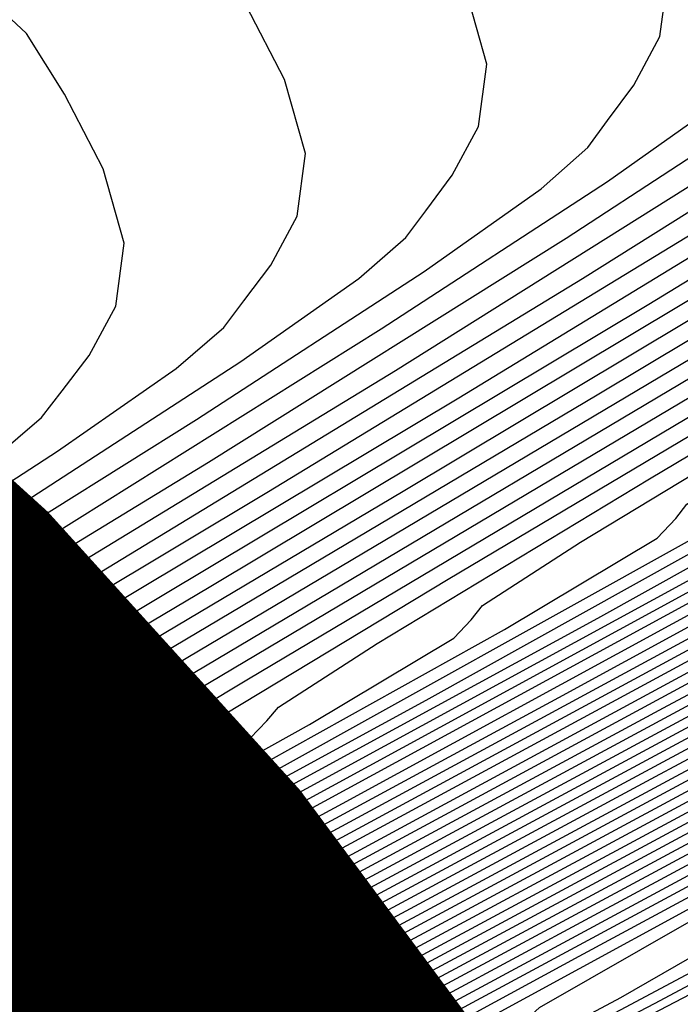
# Model space of a CAD drawing. Extents: x 3249832 to 3255657, y 13789405 to 13793316.
# Tile 433 of 656: x 3254721.95 to 3254723.68, y 13790593.66 to 13790596.23. Entities that reach past the tile are written whole.
import ezdxf

# ---------------------------------------------------------------- set-up
doc = ezdxf.new("R2010")
doc.units = 0
doc.header["$LTSCALE"] = 100
doc.header["$MEASUREMENT"] = 0
for name, color, linetype in [('GRATIO_CON', 10, 'CONTINUOUS'), ('GRATIO_ICON', 7, 'CONTINUOUS'), ('TARGETS_EAST', 7, 'CONTINUOUS')]:
    doc.layers.add(name, color=color, linetype=linetype)

# ---------------------------------------------------------------- blocks, each defined once
blk = doc.blocks.new('Gratio_032316_contours')
at = {"layer": 'GRATIO_CON', "color": 1, "linetype": 'Continuous', "flags": 128}
for points in [[(3254711.2653, 13790587.3857), (3254712.5955, 13790588.021), (3254713.7265, 13790588.5609), (3254714.3592, 13790588.8615), (3254714.5933, 13790588.9708), (3254714.628, 13790588.985), (3254714.6292, 13790588.9841), (3254714.6302, 13790588.984), (3254714.631, 13790588.9845), (3254714.7024, 13790589.0221), (3254715.1995, 13790589.2794), (3254716.5481, 13790589.976), (3254718.961, 13790591.2218), (3254721.7979, 13790592.6902), (3254724.2052, 13790593.9448), (3254725.5432, 13790594.6582), (3254726.0268, 13790594.9369), (3254726.0851, 13790594.9963), (3254726.1306, 13790595.0453), (3254726.5114, 13790595.2683), (3254727.5597, 13790595.8436)], [(3254711.7347, 13790587.6292), (3254712.876, 13790588.1742), (3254713.8463, 13790588.6375), (3254714.3891, 13790588.8954), (3254714.59, 13790588.9892), (3254714.6197, 13790589.0013), (3254714.6208, 13790589.0006), (3254714.6217, 13790589.0006), (3254714.6223, 13790589.0012), (3254714.6894, 13790589.0368), (3254715.1563, 13790589.2789), (3254716.4229, 13790589.9334), (3254718.6891, 13790591.1036), (3254721.3534, 13790592.4827), (3254723.6143, 13790593.661), (3254724.8709, 13790594.331), (3254725.3251, 13790594.5928), (3254725.3798, 13790594.6486), (3254725.4264, 13790594.6967), (3254725.8112, 13790594.9207), (3254726.8692, 13790595.5005), (3254728.8273, 13790596.5582)], [(3254711.3945, 13790587.4873), (3254712.2041, 13790587.8727), (3254713.1565, 13790588.3275), (3254713.9661, 13790588.7141), (3254714.4191, 13790588.9293), (3254714.5867, 13790589.0075), (3254714.6115, 13790589.0177), (3254714.6124, 13790589.017), (3254714.6131, 13790589.0171), (3254714.6137, 13790589.018), (3254714.6764, 13790589.0516), (3254715.1131, 13790589.2783), (3254716.2977, 13790589.8908), (3254718.4171, 13790590.9854), (3254720.9089, 13790592.2753), (3254723.0233, 13790593.3773), (3254724.1985, 13790594.0039), (3254724.6233, 13790594.2487), (3254724.6745, 13790594.3009), (3254724.7222, 13790594.3481), (3254725.1109, 13790594.5731), (3254726.1787, 13790595.1573), (3254728.1544, 13790596.2242)], [(3254711.6614, 13790587.6367), (3254712.0246, 13790587.8073), (3254712.6736, 13790588.1162), (3254713.4369, 13790588.4808), (3254714.0859, 13790588.7907), (3254714.449, 13790588.9632), (3254714.5834, 13790589.0259), (3254714.6033, 13790589.034), (3254714.604, 13790589.0335), (3254714.6046, 13790589.0337), (3254714.6051, 13790589.0347), (3254714.6634, 13790589.0663), (3254715.0699, 13790589.2778), (3254716.1725, 13790589.8482), (3254718.1451, 13790590.8673), (3254720.4644, 13790592.0678), (3254722.4324, 13790593.0936), (3254723.5262, 13790593.6768), (3254723.9216, 13790593.9046), (3254723.9692, 13790593.9532), (3254724.018, 13790593.9995), (3254724.4106, 13790594.2254), (3254725.4882, 13790594.8142), (3254727.4816, 13790595.8902)], [(3254721.2505, 13790592.5261), (3254722.1815, 13790593.0225), (3254722.5181, 13790593.2165), (3254722.5586, 13790593.2578), (3254722.6096, 13790593.3023), (3254723.0101, 13790593.5302), (3254724.1072, 13790594.1279), (3254726.136, 13790595.2221), (3254728.884, 13790596.7003)], [(3254711.7963, 13790587.817), (3254713.1969, 13790588.4475), (3254713.7463, 13790588.6934), (3254713.914, 13790588.7687), (3254714.0816, 13790588.8472), (3254714.2783, 13790588.9407), (3254714.4455, 13790589.0204), (3254714.539, 13790589.0649), (3254714.5738, 13790589.0815), (3254714.579, 13790589.085), (3254714.6245, 13790589.1106), (3254714.9403, 13790589.2762), (3254715.7968, 13790589.7204), (3254717.3292, 13790590.5127), (3254719.1308, 13790591.4455), (3254720.6595, 13790592.2423), (3254721.5092, 13790592.6953), (3254721.8163, 13790592.8724), (3254721.8533, 13790592.9101), (3254721.9054, 13790592.9536), (3254722.3098, 13790593.1826), (3254723.4167, 13790593.7848), (3254725.4632, 13790594.8881), (3254728.235, 13790596.3789)], [(3254702.4719, 13790583.6289), (3254706.4481, 13790585.4262), (3254709.947, 13790587.0081), (3254712.5408, 13790588.181), (3254713.9476, 13790588.8171), (3254714.4672, 13790589.052), (3254714.5448, 13790589.0872), (3254714.5512, 13790589.0903), (3254714.5588, 13790589.0945), (3254714.5654, 13790589.0991), (3254714.61, 13790589.1246), (3254714.8969, 13790589.2756), (3254715.6716, 13790589.6779), (3254717.0573, 13790590.3945), (3254718.6863, 13790591.2381), (3254720.0686, 13790591.9586), (3254720.8368, 13790592.3682), (3254721.1146, 13790592.5283), (3254721.148, 13790592.5624), (3254721.2012, 13790592.605), (3254721.6096, 13790592.8349), (3254722.7262, 13790593.4417), (3254724.7904, 13790594.5541), (3254727.586, 13790596.0576)], [(3254703.0082, 13790583.8967), (3254706.8625, 13790585.639), (3254710.208, 13790587.1516), (3254712.6684, 13790588.2639), (3254714.0003, 13790588.8658), (3254714.4912, 13790589.0878), (3254714.5617, 13790589.1206), (3254714.5986, 13790589.1417), (3254714.8539, 13790589.2761), (3254715.5465, 13790589.6357), (3254716.7853, 13790590.2764), (3254718.2417, 13790591.0307), (3254719.4776, 13790591.6748), (3254720.1645, 13790592.0411), (3254720.4128, 13790592.1842), (3254720.4427, 13790592.2146), (3254720.497, 13790592.2564), (3254720.9093, 13790592.4873), (3254722.0357, 13790593.0985), (3254724.1176, 13790594.22), (3254726.937, 13790595.7362), (3254730.1613, 13790597.4701)], [(3254704.0706, 13790584.4276), (3254707.6682, 13790586.0538), (3254710.6917, 13790587.4206), (3254712.8723, 13790588.4059), (3254714.0475, 13790588.936), (3254714.4813, 13790589.1309), (3254714.5442, 13790589.1589), (3254714.5727, 13790589.1746), (3254714.7677, 13790589.277), (3254715.2961, 13790589.5514), (3254716.2414, 13790590.0403), (3254717.3527, 13790590.6158), (3254718.2957, 13790591.1073), (3254718.8198, 13790591.3868), (3254719.0093, 13790591.496), (3254719.0321, 13790591.5192), (3254719.0886, 13790591.5592), (3254719.5087, 13790591.7921), (3254720.6547, 13790592.4123), (3254722.7719, 13790593.552), (3254725.639, 13790595.0934), (3254728.9176, 13790596.8565)], [(3254700.8064, 13790582.9786), (3254704.6018, 13790584.6931), (3254708.071, 13790586.2612), (3254710.9336, 13790587.5551), (3254712.9743, 13790588.4768), (3254714.0712, 13790588.971), (3254714.4764, 13790589.1524), (3254714.5354, 13790589.1781), (3254714.5597, 13790589.1911), (3254714.7245, 13790589.2775), (3254715.1709, 13790589.5093), (3254715.9694, 13790589.9222), (3254716.9082, 13790590.4084), (3254717.7048, 13790590.8236), (3254718.1475, 13790591.0596), (3254718.3075, 13790591.1519), (3254718.3268, 13790591.1715), (3254718.3844, 13790591.2106), (3254718.8085, 13790591.4444), (3254719.9642, 13790592.0692), (3254722.0991, 13790593.2179), (3254724.99, 13790594.772), (3254728.2958, 13790596.5497)], [(3254701.3941, 13790583.2696), (3254705.133, 13790584.9586), (3254708.4739, 13790586.4686), (3254711.1755, 13790587.6896), (3254713.0762, 13790588.5478), (3254714.0948, 13790589.0061), (3254714.4714, 13790589.1739), (3254714.5266, 13790589.1973), (3254714.5468, 13790589.2076), (3254714.6814, 13790589.278), (3254715.0458, 13790589.4671), (3254715.6975, 13790589.8042), (3254716.4637, 13790590.201), (3254717.1138, 13790590.5398), (3254717.4752, 13790590.7325), (3254717.6058, 13790590.8078), (3254717.6215, 13790590.8238), (3254717.6802, 13790590.862), (3254718.1082, 13790591.0968), (3254719.2737, 13790591.726), (3254721.4263, 13790592.8839), (3254724.341, 13790594.4506), (3254727.6739, 13790596.2429)], [(3254701.9819, 13790583.5606), (3254705.6642, 13790585.224), (3254708.8767, 13790586.676), (3254711.4174, 13790587.8241), (3254713.1782, 13790588.6188), (3254714.1184, 13790589.0412), (3254714.4664, 13790589.1955), (3254714.5178, 13790589.2164), (3254714.5338, 13790589.224), (3254714.6383, 13790589.2785), (3254714.9206, 13790589.425), (3254715.4255, 13790589.6862), (3254716.0189, 13790589.994), (3254716.5222, 13790590.2577), (3254716.8632, 13790590.4421), (3254717.3969, 13790590.7351), (3254718.5849, 13790591.38), (3254720.754, 13790592.549), (3254723.692, 13790594.1291), (3254727.0521, 13790595.9361), (3254730.4743, 13790597.7793)], [(3254703.1573, 13790584.1426), (3254706.7266, 13790585.7549), (3254709.6823, 13790587.0907), (3254711.9011, 13790588.0931), (3254713.3821, 13790588.7607), (3254714.1657, 13790589.1113), (3254714.4565, 13790589.2385), (3254714.5002, 13790589.2548), (3254714.5079, 13790589.257), (3254714.552, 13790589.2794), (3254714.6702, 13790589.3407), (3254714.8816, 13790589.45), (3254715.13, 13790589.5789), (3254715.3407, 13790589.6893), (3254715.5204, 13790589.7863), (3254716.0028, 13790590.048), (3254717.2029, 13790590.6954), (3254719.4081, 13790591.8815), (3254722.394, 13790593.4864), (3254725.8084, 13790595.3225), (3254729.286, 13790597.1955)], [(3254692.4447, 13790579.4765), (3254693.9195, 13790580.094), (3254694.8219, 13790580.4629), (3254695.7079, 13790580.8348), (3254697.3278, 13790581.5479), (3254700.1787, 13790582.826), (3254703.745, 13790584.4337), (3254707.2578, 13790586.0204), (3254710.0852, 13790587.2981), (3254712.143, 13790588.2276), (3254713.4841, 13790588.8317), (3254714.1913, 13790589.1474), (3254714.4667, 13790589.2679), (3254714.5427, 13790589.3004), (3254714.6089, 13790589.3323), (3254714.6855, 13790589.3712), (3254714.7499, 13790589.4049), (3254714.849, 13790589.4584), (3254715.3057, 13790589.7045), (3254716.5119, 13790590.3531), (3254718.7351, 13790591.5477), (3254721.7449, 13790593.1651), (3254725.1866, 13790595.0157), (3254728.6918, 13790596.9035)], [(3254691.1409, 13790578.9669), (3254692.98, 13790579.7421), (3254694.4663, 13790580.3647), (3254695.3756, 13790580.7371), (3254696.2682, 13790581.1125), (3254697.9006, 13790581.8318), (3254700.7694, 13790583.1183), (3254704.3327, 13790584.7247), (3254707.789, 13790586.2859), (3254710.488, 13790587.5055), (3254712.3848, 13790588.3621), (3254713.5859, 13790588.9028), (3254714.274, 13790589.215), (3254714.9379, 13790589.5467), (3254716.1424, 13790590.1862), (3254718.3035, 13790591.3443), (3254721.242, 13790592.9223), (3254724.6294, 13790594.7436), (3254728.1169, 13790596.6219)], [(3254691.6619, 13790579.2263), (3254693.5153, 13790580.0077), (3254695.013, 13790580.6355), (3254695.9292, 13790581.0113), (3254696.8285, 13790581.3903), (3254698.4734, 13790582.1157), (3254701.3601, 13790583.4106), (3254704.9205, 13790585.0157), (3254708.3202, 13790586.5513), (3254710.8908, 13790587.7129), (3254712.6266, 13790588.4968), (3254713.6875, 13790588.9742), (3254714.2931, 13790589.2489), (3254714.9014, 13790589.5534), (3254716.0298, 13790590.1526), (3254718.063, 13790591.2422), (3254720.854, 13790592.741), (3254724.1231, 13790594.4989), (3254727.5569, 13790596.3484)], [(3254690.8905, 13790578.9855), (3254692.7039, 13790579.7452), (3254694.5859, 13790580.5388), (3254696.1065, 13790581.177), (3254697.0364, 13790581.5597), (3254697.9491, 13790581.9458), (3254699.6191, 13790582.6835), (3254702.5415, 13790583.9951), (3254706.0959, 13790585.5977), (3254709.3826, 13790587.0822), (3254711.6964, 13790588.1277), (3254713.1101, 13790588.766), (3254713.8907, 13790589.1169), (3254714.3312, 13790589.3167), (3254714.8283, 13790589.5669), (3254715.8046, 13790590.0856), (3254717.5818, 13790591.0379), (3254720.078, 13790592.3785), (3254723.1105, 13790594.0093), (3254726.4371, 13790595.8013), (3254729.5778, 13790597.5011)], [(3254691.3976, 13790579.2391), (3254693.2248, 13790580.0046), (3254695.1212, 13790580.8044), (3254696.6533, 13790581.4477), (3254697.6063, 13790581.8413), (3254698.6396, 13790582.2824), (3254700.6311, 13790583.1661), (3254704.1084, 13790584.7287), (3254708.1971, 13790586.5724), (3254711.6727, 13790588.1403), (3254713.6629, 13790589.0401), (3254714.7058, 13790589.5349), (3254715.692, 13790590.0521), (3254717.3412, 13790590.9358), (3254719.69, 13790592.1973), (3254722.6041, 13790593.7646), (3254725.8771, 13790595.5277), (3254729.0129, 13790597.2246)], [(3254691.9048, 13790579.4927), (3254693.7458, 13790580.264), (3254695.6565, 13790581.07), (3254697.2001, 13790581.7185), (3254698.1558, 13790582.1136), (3254699.1668, 13790582.5452), (3254701.0922, 13790583.3994), (3254704.4507, 13790584.9087), (3254708.3999, 13790586.6893), (3254711.7567, 13790588.2038), (3254713.6768, 13790589.0716), (3254714.6686, 13790589.5413), (3254715.5794, 13790590.0186), (3254717.1006, 13790590.8337), (3254719.302, 13790592.016), (3254722.0978, 13790593.5198), (3254725.3172, 13790595.2542), (3254728.4479, 13790596.9482)], [(3254692.4119, 13790579.7463), (3254694.2668, 13790580.5234), (3254696.1918, 13790581.3356), (3254697.7468, 13790581.9892), (3254698.7053, 13790582.3859), (3254699.694, 13790582.8079), (3254701.5532, 13790583.6328), (3254704.7931, 13790585.0887), (3254708.6026, 13790586.8063), (3254711.8408, 13790588.2672), (3254713.6906, 13790589.1031), (3254714.6315, 13790589.5478), (3254715.4668, 13790589.985), (3254716.86, 13790590.7315), (3254718.914, 13790591.8348), (3254721.5915, 13790593.2751), (3254724.7573, 13790594.9806), (3254727.883, 13790596.6718)], [(3254691.9747, 13790579.6588), (3254693.4262, 13790580.2535), (3254695.3087, 13790581.0423), (3254697.2624, 13790581.8668), (3254698.8404, 13790582.5307), (3254699.8043, 13790582.9306), (3254700.7484, 13790583.3335), (3254702.4753, 13790584.0996), (3254705.4777, 13790585.4486), (3254709.008, 13790587.0402), (3254712.0088, 13790588.394), (3254713.7183, 13790589.1662), (3254714.5571, 13790589.5607), (3254715.2416, 13790589.918), (3254716.3788, 13790590.5273), (3254718.1379, 13790591.4723), (3254720.5789, 13790592.7855), (3254723.6374, 13790594.4335), (3254726.7531, 13790596.119), (3254729.2417, 13790597.4788)], [(3254702.9364, 13790584.333), (3254705.8199, 13790585.6287), (3254709.2102, 13790587.1576), (3254712.0914, 13790588.4587), (3254713.7014, 13790589.1857), (3254714.2947, 13790589.4534), (3254714.3796, 13790589.4915), (3254714.3797, 13790589.4914), (3254714.3801, 13790589.4912), (3254714.3811, 13790589.4904), (3254714.4103, 13790589.5037), (3254714.6048, 13790589.6053), (3254715.1291, 13790589.8844), (3254716.1382, 13790590.4251), (3254717.7499, 13790591.291), (3254720.0725, 13790592.5408), (3254723.0775, 13790594.16), (3254726.1882, 13790595.8426), (3254728.6914, 13790597.2097)], [(3254703.3974, 13790584.5664), (3254706.1622, 13790585.8087), (3254709.4129, 13790587.2746), (3254712.1754, 13790588.5219), (3254713.7193, 13790589.2188), (3254714.2884, 13790589.4752), (3254714.3699, 13790589.5115), (3254714.3701, 13790589.5115), (3254714.3705, 13790589.5114), (3254714.3713, 13790589.5109), (3254714.3965, 13790589.5224), (3254714.5643, 13790589.6101), (3254715.0166, 13790589.8508), (3254715.8977, 13790590.323), (3254717.3619, 13790591.1098), (3254719.5662, 13790592.296), (3254722.5175, 13790593.8864), (3254725.6233, 13790595.5662), (3254728.141, 13790596.9406)], [(3254703.8584, 13790584.7998), (3254706.5044, 13790585.9887), (3254709.6155, 13790587.3916), (3254712.2595, 13790588.5852), (3254713.7372, 13790589.2519), (3254714.282, 13790589.497), (3254714.3602, 13790589.5316), (3254714.3605, 13790589.5315), (3254714.3608, 13790589.5316), (3254714.3615, 13790589.5313), (3254714.3827, 13790589.5411), (3254714.5238, 13790589.6148), (3254714.9041, 13790589.8173), (3254715.6571, 13790590.2208), (3254716.9739, 13790590.9285), (3254719.0599, 13790592.0513), (3254721.9576, 13790593.6129), (3254725.0584, 13790595.2898), (3254727.5907, 13790596.6714)], [(3254703.3843, 13790584.6475), (3254704.7805, 13790585.2666), (3254707.189, 13790586.3488), (3254710.0209, 13790587.6257), (3254712.4277, 13790588.7118), (3254713.773, 13790589.3181), (3254714.2693, 13790589.5406), (3254714.3408, 13790589.5717), (3254714.3412, 13790589.5717), (3254714.3415, 13790589.572), (3254714.342, 13790589.5722), (3254714.3552, 13790589.5785), (3254714.4428, 13790589.6244), (3254714.679, 13790589.7501), (3254715.176, 13790590.0165), (3254716.1979, 13790590.566), (3254718.0473, 13790591.5617), (3254720.8377, 13790593.0658), (3254723.9285, 13790594.7369), (3254726.4901, 13790596.1332), (3254727.9069, 13790596.9257)], [(3254703.9115, 13790584.9103), (3254705.2415, 13790585.5), (3254707.5312, 13790586.5288), (3254710.2235, 13790587.7427), (3254712.5117, 13790588.7751), (3254713.791, 13790589.3512), (3254714.2629, 13790589.5624), (3254714.331, 13790589.5918), (3254714.3316, 13790589.5917), (3254714.3319, 13790589.5922), (3254714.3322, 13790589.5926), (3254714.3414, 13790589.5972), (3254714.4023, 13790589.6291), (3254714.5665, 13790589.7165), (3254714.9354, 13790589.9143), (3254715.8099, 13790590.3848), (3254717.5409, 13790591.317), (3254720.2778, 13790592.7922), (3254723.3636, 13790594.4605), (3254725.9398, 13790595.8641), (3254727.3671, 13790596.6612)], [(3254703.6506, 13790584.8368), (3254704.4387, 13790585.173), (3254705.7025, 13790585.7334), (3254707.8735, 13790586.7089), (3254710.4262, 13790587.8597), (3254712.5958, 13790588.8384), (3254713.8089, 13790589.3843), (3254714.2566, 13790589.5842), (3254714.3213, 13790589.6119), (3254714.3219, 13790589.6118), (3254714.3222, 13790589.6124), (3254714.3225, 13790589.613), (3254714.3276, 13790589.6158), (3254714.3618, 13790589.6339), (3254714.454, 13790589.683), (3254714.6948, 13790589.8122), (3254715.4219, 13790590.2035), (3254717.0346, 13790591.0722), (3254719.7179, 13790592.5187), (3254722.7986, 13790594.1841), (3254725.3894, 13790595.5949), (3254726.8274, 13790596.3967), (3254727.3477, 13790596.711)], [(3254703.2145, 13790584.6968), (3254704.2001, 13790585.1092), (3254704.9659, 13790585.4358), (3254706.1635, 13790585.9668), (3254708.2158, 13790586.8889), (3254710.6288, 13790587.9767), (3254712.6799, 13790588.9017), (3254713.8268, 13790589.4174), (3254714.2502, 13790589.6061), (3254714.3116, 13790589.6319), (3254714.3901, 13790589.6738), (3254714.9351, 13790589.968), (3254716.4138, 13790590.7656), (3254719.0593, 13790592.1922), (3254722.1701, 13790593.8737), (3254724.8105, 13790595.3105), (3254726.2791, 13790596.1276), (3254726.8112, 13790596.4469), (3254726.876, 13790596.5145), (3254726.9003, 13790596.5567), (3254727.1414, 13790596.72)], [(3254711.0342, 13790588.2107), (3254712.848, 13790589.0282), (3254713.8626, 13790589.4836), (3254714.2375, 13790589.6496), (3254714.2922, 13790589.6718), (3254714.293, 13790589.6713), (3254714.2932, 13790589.672), (3254714.293, 13790589.6734), (3254714.3639, 13790589.7134), (3254714.8627, 13790589.9839), (3254716.2175, 13790590.7153), (3254718.6422, 13790592.0233), (3254721.4936, 13790593.5648), (3254723.9139, 13790594.8821), (3254725.2601, 13790595.6311), (3254725.7478, 13790595.9238), (3254725.8071, 13790595.9858), (3254725.8329, 13790596.0265), (3254726.0783, 13790596.1906), (3254726.7608, 13790596.6063), (3254728.0035, 13790597.3473)], [(3254711.2368, 13790588.3277), (3254712.9321, 13790589.0915), (3254713.8805, 13790589.5167), (3254714.2311, 13790589.6714), (3254714.2825, 13790589.6917), (3254714.2833, 13790589.691), (3254714.2835, 13790589.6916), (3254714.2832, 13790589.6932), (3254714.3505, 13790589.7321), (3254714.8263, 13790589.9911), (3254716.1192, 13790590.69), (3254718.4336, 13790591.9389), (3254721.1552, 13790593.4105), (3254723.4655, 13790594.6679), (3254724.7505, 13790595.3829), (3254725.216, 13790595.6623), (3254725.2727, 13790595.7215), (3254725.2992, 13790595.7614), (3254725.5467, 13790595.9259), (3254726.2342, 13790596.344), (3254727.4856, 13790597.0898)], [(3254711.4395, 13790588.4447), (3254713.0162, 13790589.1548), (3254713.8984, 13790589.5498), (3254714.2247, 13790589.6931), (3254714.2727, 13790589.7115), (3254714.2736, 13790589.7106), (3254714.2738, 13790589.7113), (3254714.2733, 13790589.7131), (3254714.3371, 13790589.7508), (3254714.7899, 13790589.9983), (3254716.0209, 13790590.6647), (3254718.2249, 13790591.8545), (3254720.8169, 13790593.2562), (3254723.0171, 13790594.4537), (3254724.241, 13790595.1347), (3254724.6843, 13790595.4008), (3254724.7383, 13790595.4571), (3254724.7655, 13790595.4964), (3254725.0151, 13790595.6612), (3254725.7076, 13790596.0816), (3254726.9676, 13790596.8322), (3254728.5365, 13790597.765)], [(3254711.6421, 13790588.5617), (3254713.1003, 13790589.2181), (3254713.9163, 13790589.583), (3254714.2181, 13790589.7156), (3254714.262, 13790589.7338), (3254714.3233, 13790589.7689), (3254714.7534, 13790590.0048), (3254715.9226, 13790590.6389), (3254718.0162, 13790591.77), (3254720.4786, 13790593.1018), (3254722.5688, 13790594.2395), (3254723.7314, 13790594.8864), (3254724.1526, 13790595.1392), (3254724.2039, 13790595.1927), (3254724.2319, 13790595.2313), (3254724.4835, 13790595.3964), (3254725.181, 13790595.8192), (3254726.4497, 13790596.5747), (3254728.0292, 13790597.5137)], [(3254710.6116, 13790588.1491), (3254712.0475, 13790588.7957), (3254713.2684, 13790589.3447), (3254713.952, 13790589.6492), (3254714.2052, 13790589.7594), (3254714.2421, 13790589.7746), (3254714.2965, 13790589.807), (3254714.6806, 13790590.0196), (3254715.7261, 13790590.5884), (3254717.5989, 13790591.6012), (3254719.8019, 13790592.7932), (3254721.6721, 13790593.8111), (3254722.7123, 13790594.39), (3254723.0892, 13790594.6161), (3254723.135, 13790594.664), (3254723.1645, 13790594.7011), (3254723.4204, 13790594.867), (3254724.1278, 13790595.2945), (3254725.4139, 13790596.0596), (3254727.0147, 13790597.011), (3254728.5684, 13790597.9409)], [(3254710.9539, 13790588.3291), (3254712.2501, 13790588.9128), (3254713.3525, 13790589.408), (3254713.9699, 13790589.6823), (3254714.1988, 13790589.7813), (3254714.2321, 13790589.795), (3254714.2831, 13790589.826), (3254714.6442, 13790590.027), (3254715.6278, 13790590.5632), (3254717.3902, 13790591.5169), (3254719.4636, 13790592.6388), (3254721.2237, 13790593.597), (3254722.2028, 13790594.1417), (3254722.5575, 13790594.3546), (3254722.6006, 13790594.3997), (3254722.6308, 13790594.436), (3254722.8888, 13790594.6023), (3254723.6012, 13790595.0322), (3254724.896, 13790595.8021), (3254726.5075, 13790596.7597), (3254728.0715, 13790597.6957)], [(3254711.2961, 13790588.5092), (3254712.4528, 13790589.0298), (3254713.4366, 13790589.4712), (3254713.9878, 13790589.7154), (3254714.1923, 13790589.8032), (3254714.2222, 13790589.8154), (3254714.2697, 13790589.8451), (3254714.6078, 13790590.0344), (3254715.5295, 13790590.5379), (3254717.1816, 13790591.4325), (3254719.1252, 13790592.4845), (3254720.7754, 13790593.3828), (3254721.6932, 13790593.8935), (3254722.0257, 13790594.0931), (3254722.0662, 13790594.1353), (3254722.0971, 13790594.1709), (3254722.3572, 13790594.3376), (3254723.0746, 13790594.7698), (3254724.3781, 13790595.5445), (3254726.0003, 13790596.5084), (3254727.5746, 13790597.4506)], [(3254711.6384, 13790588.6892), (3254712.6554, 13790589.1468), (3254713.5205, 13790589.5348), (3254714.0054, 13790589.749), (3254714.1854, 13790589.826), (3254714.2117, 13790589.8368), (3254714.2558, 13790589.865), (3254714.5711, 13790590.0423), (3254715.4311, 13790590.5129), (3254716.9729, 13790591.3482), (3254718.7869, 13790592.3302), (3254720.327, 13790593.1686), (3254721.1837, 13790593.6453), (3254721.494, 13790593.8315), (3254721.5318, 13790593.871), (3254721.5634, 13790593.9058), (3254721.8256, 13790594.0729), (3254722.548, 13790594.5074), (3254723.8602, 13790595.287), (3254725.493, 13790596.2571), (3254727.0777, 13790597.2054), (3254728.3144, 13790597.9592)], [(3254711.6958, 13790588.7676), (3254712.3229, 13790589.0493), (3254713.0605, 13790589.3812), (3254713.688, 13790589.6626), (3254714.0396, 13790589.818), (3254714.1701, 13790589.874), (3254714.189, 13790589.8825), (3254714.2266, 13790589.9073), (3254714.4967, 13790590.0599), (3254715.2338, 13790590.4636), (3254716.5553, 13790591.1798), (3254718.1102, 13790592.0216), (3254719.4303, 13790592.7402), (3254720.1646, 13790593.1488), (3254720.4306, 13790593.3085), (3254720.463, 13790593.3423), (3254720.496, 13790593.3757), (3254720.7625, 13790593.5434), (3254721.4948, 13790593.9827), (3254722.8243, 13790594.7719), (3254724.4785, 13790595.7544), (3254726.0838, 13790596.715), (3254727.3367, 13790597.4786)], [(3254720.9682, 13790593.7204), (3254722.3064, 13790594.5144), (3254723.9713, 13790595.5031), (3254725.5869, 13790596.4699), (3254726.8478, 13790597.2383), (3254727.7312, 13790597.7934)], [(3254721.7885, 13790594.2568), (3254723.4641, 13790595.2518), (3254725.09, 13790596.2247), (3254726.359, 13790596.998), (3254727.2481, 13790597.5565)], [(3254721.2706, 13790593.9993), (3254722.9568, 13790595.0005), (3254724.593, 13790595.9795), (3254725.8701, 13790596.7577), (3254726.765, 13790597.3195), (3254727.3261, 13790597.6904)], [(3254721.9424, 13790594.4976), (3254723.5992, 13790595.4892), (3254724.8924, 13790596.2771), (3254725.7987, 13790596.8456), (3254726.3674, 13790597.2202), (3254726.6581, 13790597.433), (3254726.7712, 13790597.5432), (3254726.8174, 13790597.6167), (3254726.8819, 13790597.7088), (3254726.9464, 13790597.8317), (3254726.9673, 13790597.9869), (3254726.9152, 13790598.1704), (3254726.8192, 13790598.3553), (3254726.723, 13790598.5096), (3254726.6319, 13790598.5983), (3254726.3976, 13790598.5766), (3254725.8334, 13790598.3972), (3254724.8413, 13790598.0432), (3254723.6776, 13790597.6196), (3254722.6873, 13790597.2618), (3254722.1147, 13790597.0652), (3254721.8011, 13790596.9637)], [(3254721.4352, 13790594.2463), (3254723.1023, 13790595.244), (3254724.4035, 13790596.0368), (3254725.3155, 13790596.6087), (3254725.8881, 13790596.9851), (3254726.1809, 13790597.1983), (3254726.2952, 13790597.3081), (3254726.3422, 13790597.3812), (3254726.4073, 13790597.4734), (3254726.4724, 13790597.5969), (3254726.4934, 13790597.7531), (3254726.4409, 13790597.9376), (3254726.3445, 13790598.1236), (3254726.2479, 13790598.2783), (3254726.1567, 13790598.3667), (3254725.9214, 13790598.3438), (3254725.3541, 13790598.1624), (3254724.3561, 13790597.8057), (3254723.1854, 13790597.3791), (3254722.1892, 13790597.0186), (3254721.6134, 13790596.8199)], [(3254720.9279, 13790593.995), (3254722.6053, 13790594.9989), (3254723.9146, 13790595.7965), (3254724.8324, 13790596.3718), (3254725.4087, 13790596.75), (3254725.7038, 13790596.9636), (3254725.8193, 13790597.0731), (3254725.867, 13790597.1458), (3254725.9328, 13790597.238), (3254725.9983, 13790597.3621), (3254726.0195, 13790597.5192), (3254725.9667, 13790597.7049), (3254725.8697, 13790597.8918), (3254725.7728, 13790598.047), (3254725.6814, 13790598.135), (3254725.4452, 13790598.111), (3254724.8749, 13790597.9276), (3254723.8709, 13790597.5682), (3254722.6931, 13790597.1386), (3254721.691, 13790596.7754)], [(3254720.4207, 13790593.7437), (3254722.1084, 13790594.7537), (3254723.4257, 13790595.5562), (3254724.3493, 13790596.1348), (3254724.9293, 13790596.5149), (3254725.2267, 13790596.729), (3254725.3434, 13790596.8381), (3254725.3918, 13790596.9103), (3254725.4582, 13790597.0026), (3254725.5243, 13790597.1273), (3254725.5455, 13790597.2853), (3254725.4925, 13790597.4721), (3254725.395, 13790597.66), (3254725.2977, 13790597.8157), (3254725.2062, 13790597.9034), (3254724.969, 13790597.8782), (3254724.3956, 13790597.6929), (3254723.3857, 13790597.3307), (3254722.2009, 13790596.8981), (3254721.1929, 13790596.5321)], [(3254721.1146, 13790594.2634), (3254722.448, 13790595.0757), (3254723.383, 13790595.661), (3254723.9706, 13790596.0447), (3254724.2725, 13790596.2596), (3254724.3916, 13790596.368), (3254724.4415, 13790596.4394), (3254724.5091, 13790596.5319), (3254724.5761, 13790596.6577), (3254724.5977, 13790596.8176), (3254724.544, 13790597.0066), (3254724.4455, 13790597.1965), (3254724.3475, 13790597.3531), (3254724.2557, 13790597.4401), (3254724.0167, 13790597.4127), (3254723.4371, 13790597.2233), (3254722.4154, 13790596.8557), (3254721.2164, 13790596.4171)], [(3254720.6176, 13790594.0182), (3254721.9591, 13790594.8354), (3254722.8998, 13790595.424), (3254723.4912, 13790595.8096), (3254723.7953, 13790596.025), (3254723.9157, 13790596.133), (3254723.9663, 13790596.2039), (3254724.0346, 13790596.2965), (3254724.1021, 13790596.4229), (3254724.1238, 13790596.5838), (3254724.0698, 13790596.7739), (3254723.9708, 13790596.9647), (3254723.8724, 13790597.1217), (3254723.7805, 13790597.2085), (3254723.5405, 13790597.1799), (3254722.9578, 13790596.9885), (3254721.9302, 13790596.6182)], [(3254721.4703, 13790594.5951), (3254722.4167, 13790595.1871), (3254723.0119, 13790595.5745), (3254723.3182, 13790595.7903), (3254723.4398, 13790595.898), (3254723.4911, 13790595.9685), (3254723.56, 13790596.0611), (3254723.628, 13790596.1881), (3254723.6498, 13790596.3499), (3254723.5956, 13790596.5411), (3254723.496, 13790596.7329), (3254723.3973, 13790596.8904), (3254723.3053, 13790596.9769), (3254723.0643, 13790596.9471), (3254722.4785, 13790596.7537), (3254721.445, 13790596.3807)], [(3254721.9367, 13790594.952), (3254722.5325, 13790595.3394), (3254722.8411, 13790595.5556), (3254722.9638, 13790595.6629), (3254723.0159, 13790595.733), (3254723.0855, 13790595.8257), (3254723.1539, 13790595.9533), (3254723.1759, 13790596.116), (3254723.1213, 13790596.3084), (3254723.0213, 13790596.5011), (3254722.9222, 13790596.6591), (3254722.83, 13790596.7453), (3254722.5881, 13790596.7143), (3254721.9993, 13790596.519), (3254720.9598, 13790596.1432)], [(3254721.8868, 13790595.0863), (3254722.012, 13790595.1929), (3254722.0655, 13790595.2621), (3254722.1363, 13790595.355), (3254722.2058, 13790595.4837), (3254722.2281, 13790595.6483), (3254722.1729, 13790595.8429), (3254722.0718, 13790596.0376), (3254721.972, 13790596.1965), (3254721.8796, 13790596.282)]]:
    blk.add_lwpolyline(points, dxfattribs=at)
at = {"layer": 'GRATIO_ICON', "color": 7, "linetype": 'Continuous', "flags": 128}
for points in [[(3254721.8414, 13790592.8098), (3254722.8538, 13790593.3496), (3254723.2198, 13790593.5606), (3254723.2639, 13790593.6055), (3254723.3138, 13790593.6509), (3254723.7104, 13790593.8778), (3254724.7977, 13790594.4711), (3254726.8088, 13790595.5561), (3254729.533, 13790597.0217)], [(3254703.5394, 13790584.1622), (3254707.2654, 13790585.8464), (3254710.4499, 13790587.2861), (3254712.7704, 13790588.3349), (3254714.0239, 13790588.9009), (3254714.4863, 13790589.1094), (3254714.553, 13790589.1398), (3254714.5856, 13790589.1581), (3254714.8108, 13790589.2766), (3254715.4213, 13790589.5935), (3254716.5133, 13790590.1584), (3254717.7972, 13790590.8232), (3254718.8867, 13790591.3911), (3254719.4922, 13790591.7139), (3254719.7111, 13790591.8401), (3254719.7374, 13790591.8669), (3254719.7928, 13790591.9078), (3254720.209, 13790592.1397), (3254721.3452, 13790592.7554), (3254723.4447, 13790593.886), (3254726.288, 13790595.4148), (3254729.5395, 13790597.1633)], [(3254702.5696, 13790583.8516), (3254706.1954, 13790585.4895), (3254709.2795, 13790586.8833), (3254711.6592, 13790587.9586), (3254713.2802, 13790588.6897), (3254714.1421, 13790589.0763), (3254714.4615, 13790589.217), (3254714.509, 13790589.2356), (3254714.5209, 13790589.2405), (3254714.5951, 13790589.2789), (3254714.7954, 13790589.3828), (3254715.1536, 13790589.5681), (3254715.5745, 13790589.7864), (3254715.9314, 13790589.9735), (3254716.1918, 13790590.1142), (3254716.6999, 13790590.3915), (3254717.8939, 13790591.0377), (3254720.081, 13790592.2152), (3254723.043, 13790593.8078), (3254726.4303, 13790595.6293), (3254729.8802, 13790597.4874)], [(3254692.1829, 13790579.4857), (3254694.0506, 13790580.2733), (3254695.5598, 13790580.9062), (3254696.4828, 13790581.2855), (3254697.3888, 13790581.668), (3254699.0462, 13790582.3996), (3254701.9508, 13790583.7029), (3254705.5082, 13790585.3067), (3254708.8514, 13790586.8168), (3254711.2936, 13790587.9203), (3254712.8683, 13790588.6314), (3254713.7891, 13790589.0455), (3254714.3121, 13790589.2828), (3254714.8648, 13790589.5602), (3254715.9172, 13790590.1191), (3254717.8224, 13790591.1401), (3254720.466, 13790592.5598), (3254723.6168, 13790594.2541), (3254726.997, 13790596.0748), (3254730.1427, 13790597.7775)], [(3254691.4782, 13790579.4096), (3254692.919, 13790579.9999), (3254694.7878, 13790580.7829), (3254696.7271, 13790581.6012), (3254698.2936, 13790582.26), (3254699.2548, 13790582.6582), (3254700.2212, 13790583.0707), (3254702.0143, 13790583.8662), (3254705.1354, 13790585.2686), (3254708.8053, 13790586.9232), (3254711.9248, 13790588.3306), (3254713.7044, 13790589.1347), (3254714.5943, 13790589.5543), (3254715.3542, 13790589.9515), (3254716.6194, 13790590.6294), (3254718.5259, 13790591.6535), (3254721.0852, 13790593.0303), (3254724.1973, 13790594.7071), (3254727.3181, 13790596.3954)], [(3254702.8571, 13790584.3847), (3254704.3194, 13790585.0332), (3254706.8467, 13790586.1688), (3254709.8182, 13790587.5087), (3254712.3436, 13790588.6485), (3254713.7551, 13790589.285), (3254714.2756, 13790589.5188), (3254714.3505, 13790589.5517), (3254714.3508, 13790589.5516), (3254714.3512, 13790589.5518), (3254714.3518, 13790589.5517), (3254714.369, 13790589.5598), (3254714.4833, 13790589.6196), (3254714.7916, 13790589.7837), (3254715.4165, 13790590.1186), (3254716.5859, 13790590.7473), (3254718.5536, 13790591.8065), (3254721.3977, 13790593.3393), (3254724.4934, 13790595.0133), (3254727.0404, 13790596.4023), (3254728.4467, 13790597.1902)], [(3254703.7613, 13790584.9675), (3254704.7496, 13790585.3815), (3254705.4931, 13790585.6986), (3254706.6245, 13790586.2002), (3254708.558, 13790587.0689), (3254710.8315, 13790588.0937), (3254712.764, 13790588.9649), (3254713.8447, 13790589.4505), (3254714.2438, 13790589.6279), (3254714.3017, 13790589.6523), (3254714.3768, 13790589.6926), (3254714.8989, 13790589.9751), (3254716.3157, 13790590.7399), (3254718.8509, 13790592.1075), (3254721.8319, 13790593.7191), (3254724.3622, 13790595.0962), (3254725.7696, 13790595.8794), (3254726.2795, 13790596.1854), (3254726.3415, 13790596.2502), (3254726.3666, 13790596.2916), (3254726.6098, 13790596.4553), (3254727.2874, 13790596.8687)], [(3254710.2694, 13790587.9691), (3254711.8448, 13790588.6787), (3254713.1843, 13790589.2814), (3254713.9341, 13790589.6161), (3254714.2116, 13790589.7375), (3254714.252, 13790589.7542), (3254714.3099, 13790589.7879), (3254714.717, 13790590.0122), (3254715.8243, 13790590.6137), (3254717.8076, 13790591.6856), (3254720.1402, 13790592.9475), (3254722.1204, 13790594.0253), (3254723.2219, 13790594.6382), (3254723.6209, 13790594.8777), (3254723.6695, 13790594.9284), (3254723.6982, 13790594.9662), (3254723.9519, 13790595.1317), (3254724.6544, 13790595.5569), (3254725.9318, 13790596.3171), (3254727.522, 13790597.2624)], [(3254711.2348, 13790588.5342), (3254711.9807, 13790588.8693), (3254712.858, 13790589.264), (3254713.6042, 13790589.5987), (3254714.0225, 13790589.7835), (3254714.1778, 13790589.85), (3254714.2003, 13790589.8597), (3254714.2412, 13790589.8861), (3254714.5339, 13790590.0511), (3254715.3324, 13790590.4882), (3254716.7641, 13790591.264), (3254718.4485, 13790592.1759), (3254719.8786, 13790592.9544), (3254720.6741, 13790593.397), (3254720.9623, 13790593.57), (3254720.9974, 13790593.6066), (3254721.0297, 13790593.6407), (3254721.294, 13790593.8081), (3254722.0214, 13790594.2451), (3254723.3422, 13790595.0294), (3254724.9858, 13790596.0058), (3254726.5807, 13790596.9602), (3254727.8256, 13790597.7189)], [(3254720.7527, 13790593.7417), (3254722.4496, 13790594.7491), (3254724.0961, 13790595.7344), (3254725.3812, 13790596.5174), (3254726.2818, 13790597.0826), (3254726.8468, 13790597.4553), (3254727.1352, 13790597.6677)], [(3254721.6115, 13790594.5085), (3254722.9369, 13790595.3159), (3254723.8661, 13790595.8979), (3254724.45, 13790596.2798), (3254724.7496, 13790596.4943), (3254724.8675, 13790596.6031), (3254724.9166, 13790596.6749), (3254724.9837, 13790596.7673), (3254725.0502, 13790596.8925), (3254725.0716, 13790597.0515), (3254725.0183, 13790597.2394), (3254724.9202, 13790597.4282), (3254724.8226, 13790597.5844), (3254724.731, 13790597.6718), (3254724.4928, 13790597.6455), (3254723.9163, 13790597.4581), (3254722.9006, 13790597.0932), (3254721.7086, 13790596.6576)], [(3254721.4568, 13790594.7169), (3254722.0532, 13790595.1043), (3254722.364, 13790595.321), (3254722.4879, 13790595.4279), (3254722.5407, 13790595.4976), (3254722.6109, 13790595.5904), (3254722.6799, 13790595.7185), (3254722.702, 13790595.8822), (3254722.6471, 13790596.0756), (3254722.5465, 13790596.2694), (3254722.4471, 13790596.4278), (3254722.3548, 13790596.5136), (3254722.1119, 13790596.4815), (3254721.52, 13790596.2842)]]:
    blk.add_lwpolyline(points, dxfattribs=at)

msp = doc.modelspace()

# ---------------------------------------------------------------- linework, layer by layer
at = {"layer": 'TARGETS_EAST', "color": 1, "const_width": 2.5}
msp.add_lwpolyline([(3254706.2075, 13790587.8749, 1), (3254723.7075, 13790587.8749, 1)], format="xyb", close=True, dxfattribs=at)

# ---------------------------------------------------------------- block references
at = {"layer": 'TARGETS_EAST'}
msp.add_blockref('Gratio_032316_contours', (0, 0), dxfattribs=at)

doc.saveas('drawing.dxf')
